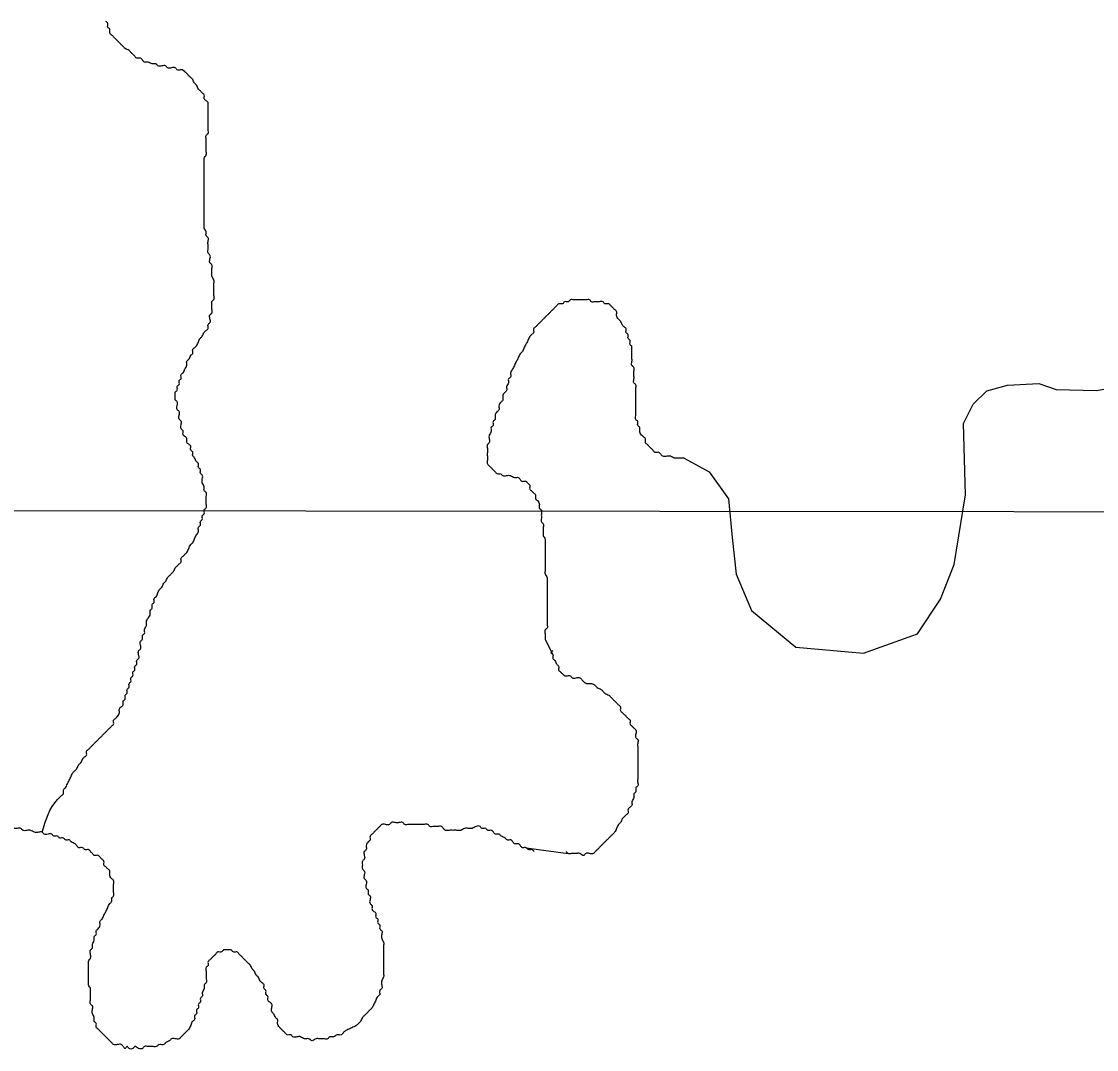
# Model space of a CAD drawing. Extents: x 813775 to 1157140, y 1757555 to 1979907.
# Drawn here: x 1052924 to 1054564, y 1818716 to 1820283 of the extents above; entities that cross this region are included whole.
import ezdxf

# ---------------------------------------------------------------- set-up
doc = ezdxf.new("R2010")
doc.units = 0
doc.layers.add('Level 35', color=7, linetype='Continuous')
doc.layers.add('Level 5', color=7, linetype='Continuous')

msp = doc.modelspace()

# ---------------------------------------------------------------- linework, layer by layer
at = {"layer": 'Level 35'}
for points in [[(1054396.1, 1819720.2), (1054427.7, 1819728.6), (1054475.6, 1819730.9), (1054501.8, 1819721.8), (1054563.4, 1819720.6), (1054630.7, 1819732), (1054674, 1819753.7), (1054707.1, 1819782.3), (1054735.6, 1819815.4), (1054737.9, 1819849.6), (1054722, 1819889.6), (1054700.3, 1819937.5), (1054696.9, 1819978.6), (1054706, 1820010.6), (1054724.2, 1820034.6), (1054748.2, 1820040.3), (1054769.9, 1820034.6), (1054821.2, 1820008.3), (1054864.5, 1819995.8), (1054929.6, 1820000.3), (1055006, 1820022), (1055052.4, 1820052)], [(1053934.3, 1819617.3), (1053972.6, 1819596.7), (1054002, 1819555.5), (1054007.9, 1819496.6), (1054013.8, 1819440.7), (1054037.3, 1819384.8), (1054105, 1819328.9), (1054207.9, 1819320.1), (1054290.3, 1819349.5), (1054325.6, 1819402.5), (1054346.2, 1819455.4), (1054363.8, 1819561.4), (1054360.9, 1819670.3), (1054375.6, 1819699.7), (1054396.1, 1819720.2)], [(1053722.5, 1819341.3), (1053734.3, 1819317.7)], [(1053693.7, 1819023.4), (1053757.8, 1819014.6)], [(1053770.2, 1819014.6), (1053767.2, 1819014.6)]]:
    msp.add_lwpolyline(points, dxfattribs=at)
for points in [[(1053214.2, 1819900.4), (1053214.2, 1819906.3), (1053214.2, 1819912.2), (1053211.2, 1819915.1), (1053211.2, 1819921), (1053211.2, 1819926.9), (1053208.3, 1819929.9), (1053208.3, 1819935.7), (1053208.3, 1819941.6), (1053208.3, 1819947.5), (1053208.3, 1819953.4), (1053205.4, 1819956.3), (1053205.4, 1819962.2), (1053202.4, 1819968.1), (1053202.4, 1819974), (1053202.4, 1819979.9), (1053202.4, 1819985.8), (1053202.4, 1819991.7), (1053202.4, 1819997.5), (1053202.4, 1820003.4), (1053202.4, 1820012.3), (1053202.4, 1820018.1), (1053202.4, 1820024), (1053202.4, 1820032.9), (1053202.4, 1820038.7), (1053202.4, 1820044.6), (1053202.4, 1820050.5), (1053202.4, 1820056.4), (1053202.4, 1820062.3), (1053202.4, 1820068.2), (1053202.4, 1820074.1), (1053205.4, 1820079.9), (1053205.4, 1820085.8), (1053205.4, 1820091.7), (1053205.4, 1820097.6), (1053205.4, 1820103.5), (1053205.4, 1820109.4), (1053208.3, 1820112.3), (1053208.3, 1820118.2), (1053208.3, 1820124.1), (1053208.3, 1820130), (1053208.3, 1820135.9), (1053208.3, 1820141.7), (1053208.3, 1820147.6), (1053208.3, 1820153.5), (1053208.3, 1820159.4), (1053205.4, 1820162.3), (1053202.4, 1820165.3), (1053202.4, 1820171.2), (1053199.5, 1820174.1), (1053196.5, 1820177.1), (1053193.6, 1820180), (1053190.7, 1820185.9), (1053187.7, 1820188.8), (1053184.8, 1820194.7), (1053181.8, 1820197.7), (1053178.9, 1820200.6), (1053175.9, 1820203.6), (1053173, 1820206.5), (1053167.1, 1820209.4), (1053161.2, 1820209.4), (1053158.3, 1820212.4), (1053152.4, 1820212.4), (1053146.5, 1820212.4), (1053143.6, 1820215.3), (1053137.7, 1820215.3), (1053131.8, 1820215.3), (1053128.9, 1820218.3), (1053123, 1820218.3), (1053117.1, 1820221.2), (1053111.2, 1820221.2), (1053108.3, 1820224.2), (1053105.3, 1820227.1), (1053099.5, 1820227.1), (1053096.5, 1820230), (1053093.6, 1820233), (1053090.6, 1820235.9), (1053087.7, 1820238.9), (1053081.8, 1820241.8), (1053078.9, 1820244.8), (1053075.9, 1820247.7), (1053073, 1820250.6), (1053070, 1820253.6), (1053067.1, 1820256.5), (1053064.2, 1820259.5), (1053061.2, 1820262.4), (1053058.3, 1820265.4), (1053058.3, 1820271.2), (1053055.3, 1820274.2), (1053055.3, 1820280.1), (1053052.4, 1820283)], [(1053173, 1819470.8), (1053175.9, 1819473.7), (1053178.9, 1819479.6), (1053181.8, 1819485.5), (1053184.8, 1819488.4), (1053187.7, 1819494.3), (1053190.7, 1819500.2), (1053193.6, 1819506.1), (1053193.6, 1819512), (1053196.5, 1819514.9), (1053196.5, 1819520.8), (1053199.5, 1819523.7), (1053199.5, 1819529.6), (1053202.4, 1819532.6), (1053202.4, 1819538.5), (1053205.4, 1819541.4), (1053205.4, 1819547.3), (1053205.4, 1819553.2), (1053205.4, 1819559.1), (1053205.4, 1819564.9), (1053202.4, 1819567.9), (1053202.4, 1819573.8), (1053199.5, 1819579.7), (1053199.5, 1819585.5), (1053199.5, 1819591.4), (1053196.5, 1819594.4), (1053196.5, 1819600.3), (1053193.6, 1819603.2), (1053193.6, 1819609.1), (1053190.7, 1819612), (1053187.7, 1819617.9), (1053184.8, 1819620.9), (1053184.8, 1819626.7), (1053181.8, 1819629.7), (1053181.8, 1819635.6), (1053178.9, 1819638.5), (1053175.9, 1819641.5), (1053175.9, 1819647.3), (1053173, 1819650.3), (1053170.1, 1819653.2), (1053170.1, 1819659.1), (1053167.1, 1819662.1), (1053167.1, 1819667.9), (1053167.1, 1819673.8), (1053164.2, 1819676.8), (1053164.2, 1819682.7), (1053164.2, 1819688.5), (1053161.2, 1819691.5), (1053161.2, 1819697.4), (1053161.2, 1819703.3), (1053158.3, 1819706.2), (1053158.3, 1819712.1), (1053158.3, 1819718), (1053161.2, 1819720.9), (1053161.2, 1819726.8), (1053164.2, 1819729.7), (1053164.2, 1819735.6), (1053167.1, 1819738.6), (1053167.1, 1819744.5), (1053170.1, 1819747.4), (1053173, 1819753.3), (1053175.9, 1819759.2), (1053175.9, 1819765.1), (1053178.9, 1819768), (1053181.8, 1819773.9), (1053184.8, 1819776.8), (1053184.8, 1819782.7), (1053187.7, 1819785.7), (1053190.7, 1819788.6), (1053193.6, 1819794.5), (1053196.5, 1819800.4), (1053199.5, 1819803.3), (1053202.4, 1819809.2), (1053205.4, 1819812.1), (1053208.3, 1819815.1), (1053208.3, 1819821), (1053211.2, 1819823.9), (1053211.2, 1819829.8), (1053211.2, 1819835.7), (1053214.2, 1819838.6), (1053214.2, 1819844.5), (1053214.2, 1819850.4), (1053214.2, 1819856.3), (1053217.1, 1819859.2), (1053217.1, 1819865.1), (1053217.1, 1819871), (1053217.1, 1819876.9), (1053217.1, 1819882.8), (1053217.1, 1819888.7), (1053214.2, 1819894.5), (1053214.2, 1819900.4)], [(1053854.9, 1819788), (1053852, 1819790.9), (1053852, 1819796.8), (1053849, 1819799.8), (1053849, 1819805.7), (1053846.1, 1819808.6), (1053846.1, 1819814.5), (1053843.1, 1819817.4), (1053840.2, 1819820.4), (1053837.3, 1819826.3), (1053834.3, 1819829.2), (1053831.4, 1819835.1), (1053831.4, 1819841), (1053828.4, 1819843.9), (1053825.5, 1819846.9), (1053822.6, 1819849.8), (1053819.6, 1819852.7), (1053813.7, 1819852.7), (1053810.8, 1819855.7), (1053804.9, 1819855.7), (1053799, 1819855.7), (1053793.1, 1819855.7), (1053790.2, 1819858.6), (1053784.3, 1819858.6), (1053778.4, 1819858.6), (1053772.5, 1819858.6), (1053766.7, 1819858.6), (1053760.8, 1819858.6), (1053757.8, 1819855.7), (1053752, 1819855.7), (1053749, 1819852.7), (1053743.1, 1819852.7), (1053740.2, 1819849.8), (1053737.2, 1819846.9), (1053734.3, 1819843.9), (1053731.4, 1819841), (1053728.4, 1819838), (1053725.5, 1819835.1), (1053722.5, 1819832.1), (1053719.6, 1819829.2), (1053716.7, 1819826.3), (1053713.7, 1819823.3), (1053710.8, 1819820.4), (1053707.8, 1819817.4), (1053704.9, 1819814.5), (1053704.9, 1819808.6), (1053701.9, 1819805.7), (1053699, 1819802.7), (1053696.1, 1819796.8), (1053693.1, 1819790.9), (1053690.2, 1819785.1), (1053687.2, 1819779.2), (1053684.3, 1819776.2), (1053681.4, 1819770.3), (1053678.4, 1819764.5), (1053675.5, 1819758.6), (1053672.5, 1819752.7), (1053669.6, 1819746.8), (1053669.6, 1819740.9), (1053666.6, 1819738), (1053666.6, 1819732.1), (1053663.7, 1819726.2), (1053663.7, 1819720.3), (1053660.8, 1819717.4), (1053657.8, 1819711.5), (1053657.8, 1819705.6), (1053654.9, 1819702.7), (1053651.9, 1819696.8), (1053651.9, 1819690.9), (1053649, 1819687.9), (1053646, 1819682.1), (1053646, 1819676.2), (1053643.1, 1819673.2), (1053643.1, 1819667.3), (1053640.2, 1819664.4), (1053640.2, 1819658.5), (1053637.2, 1819652.6), (1053637.2, 1819646.7), (1053637.2, 1819640.9), (1053634.3, 1819637.9), (1053634.3, 1819632), (1053634.3, 1819626.1), (1053634.3, 1819620.2), (1053634.3, 1819614.4), (1053634.3, 1819608.5), (1053637.2, 1819605.5), (1053640.2, 1819602.6), (1053643.1, 1819599.6), (1053646, 1819596.7), (1053649, 1819593.8), (1053654.9, 1819593.8)], [(1053934.3, 1819617.3), (1053931.4, 1819617.3), (1053925.5, 1819617.3), (1053919.6, 1819617.3), (1053913.8, 1819620.2), (1053907.9, 1819620.2), (1053902, 1819620.2), (1053899, 1819623.2), (1053896.1, 1819626.1), (1053890.2, 1819626.1), (1053887.3, 1819629.1), (1053884.3, 1819632), (1053881.4, 1819635), (1053878.5, 1819637.9), (1053875.5, 1819640.9), (1053875.5, 1819646.7), (1053872.6, 1819649.7), (1053869.6, 1819652.6), (1053866.7, 1819658.5), (1053866.7, 1819664.4), (1053863.7, 1819667.3), (1053863.7, 1819673.2), (1053860.8, 1819676.2), (1053860.8, 1819682.1), (1053860.8, 1819687.9), (1053860.8, 1819693.8), (1053860.8, 1819699.7), (1053860.8, 1819705.6), (1053860.8, 1819711.5), (1053860.8, 1819717.4), (1053860.8, 1819723.3), (1053860.8, 1819729.1), (1053857.9, 1819732.1), (1053857.9, 1819738), (1053857.9, 1819743.9), (1053857.9, 1819749.7), (1053857.9, 1819755.6), (1053854.9, 1819758.6), (1053854.9, 1819764.5), (1053854.9, 1819770.3), (1053854.9, 1819776.2), (1053854.9, 1819782.1), (1053854.9, 1819788)], [(1053654.9, 1819593.8), (1053657.8, 1819590.8), (1053663.7, 1819590.8), (1053669.6, 1819590.8), (1053675.5, 1819587.9), (1053681.4, 1819587.9), (1053684.3, 1819584.9), (1053687.2, 1819582), (1053693.1, 1819582), (1053696.1, 1819579), (1053699, 1819576.1), (1053699, 1819570.2), (1053701.9, 1819567.3), (1053704.9, 1819564.3), (1053707.8, 1819561.4), (1053707.8, 1819555.5), (1053710.8, 1819552.6), (1053713.7, 1819546.7), (1053713.7, 1819540.8), (1053716.7, 1819537.8), (1053716.7, 1819532), (1053716.7, 1819526.1), (1053716.7, 1819520.2), (1053719.6, 1819517.2), (1053719.6, 1819511.4), (1053719.6, 1819505.5), (1053719.6, 1819499.6), (1053722.5, 1819493.7), (1053722.5, 1819487.8), (1053722.5, 1819481.9), (1053722.5, 1819476), (1053722.5, 1819470.2), (1053722.5, 1819464.3), (1053722.5, 1819458.4), (1053722.5, 1819452.5), (1053722.5, 1819446.6), (1053722.5, 1819440.7), (1053725.5, 1819434.8), (1053725.5, 1819429), (1053725.5, 1819423.1), (1053725.5, 1819417.2), (1053725.5, 1819411.3), (1053725.5, 1819405.4), (1053725.5, 1819399.5), (1053725.5, 1819393.6), (1053725.5, 1819387.8), (1053725.5, 1819381.9), (1053725.5, 1819376), (1053725.5, 1819370.1), (1053725.5, 1819364.2), (1053725.5, 1819358.3), (1053722.5, 1819355.4), (1053722.5, 1819349.5), (1053722.5, 1819343.6), (1053722.5, 1819341.3)], [(1052955.3, 1819047), (1052978.8, 1819097), (1052981.8, 1819100), (1052984.7, 1819102.9), (1052987.7, 1819105.8), (1052987.7, 1819111.7), (1052990.6, 1819114.7), (1052993.6, 1819120.6), (1052996.5, 1819126.4), (1052999.4, 1819132.3), (1053002.4, 1819138.2), (1053005.3, 1819141.2), (1053008.3, 1819144.1), (1053011.2, 1819150), (1053014.1, 1819152.9), (1053017.1, 1819158.8), (1053020, 1819161.8), (1053023, 1819164.7), (1053023, 1819170.6), (1053025.9, 1819173.5), (1053028.9, 1819176.5), (1053031.8, 1819179.4), (1053034.7, 1819182.4), (1053037.7, 1819185.3), (1053040.6, 1819188.2), (1053043.6, 1819191.2), (1053046.5, 1819194.1), (1053049.4, 1819197.1), (1053052.4, 1819200), (1053055.3, 1819203), (1053058.3, 1819205.9), (1053061.2, 1819208.8), (1053064.2, 1819211.8), (1053064.2, 1819217.7), (1053067.1, 1819220.6), (1053070, 1819223.6), (1053073, 1819229.4), (1053073, 1819235.3), (1053075.9, 1819238.3), (1053078.9, 1819241.2), (1053078.9, 1819247.1), (1053081.8, 1819250), (1053081.8, 1819255.9), (1053084.7, 1819258.9), (1053084.7, 1819264.8), (1053087.7, 1819267.7), (1053087.7, 1819273.6), (1053090.6, 1819276.5), (1053090.6, 1819282.4), (1053093.6, 1819285.4), (1053093.6, 1819291.2), (1053096.5, 1819294.2), (1053096.5, 1819300.1), (1053099.5, 1819303), (1053099.5, 1819308.9), (1053102.4, 1819311.8), (1053102.4, 1819317.7), (1053102.4, 1819323.6), (1053105.3, 1819326.6), (1053105.3, 1819332.4), (1053105.3, 1819338.3), (1053108.3, 1819341.3), (1053108.3, 1819347.2), (1053111.2, 1819350.1), (1053111.2, 1819356), (1053114.2, 1819361.9), (1053114.2, 1819367.8), (1053117.1, 1819373.6), (1053120.1, 1819379.5), (1053120.1, 1819385.4), (1053123, 1819388.4), (1053123, 1819394.2), (1053125.9, 1819397.2), (1053125.9, 1819403.1), (1053128.9, 1819406), (1053131.8, 1819411.9), (1053134.8, 1819417.8), (1053137.7, 1819420.7), (1053140.6, 1819426.6), (1053143.6, 1819429.6), (1053146.5, 1819435.4), (1053149.5, 1819438.4), (1053152.4, 1819441.3), (1053155.4, 1819444.3), (1053158.3, 1819450.2), (1053161.2, 1819453.1), (1053164.2, 1819456), (1053167.1, 1819459), (1053167.1, 1819464.9), (1053170.1, 1819467.8), (1053173, 1819470.8)], [(1053734.3, 1819323.6), (1053731.4, 1819320.7), (1053734.3, 1819317.7), (1053734.3, 1819311.8), (1053737.2, 1819308.9), (1053740.2, 1819303), (1053743.1, 1819300.1), (1053743.1, 1819294.2), (1053746.1, 1819291.2), (1053749, 1819288.3), (1053754.9, 1819285.4), (1053760.8, 1819285.4), (1053763.7, 1819282.4), (1053769.6, 1819282.4), (1053775.5, 1819282.4), (1053778.4, 1819279.5), (1053781.4, 1819276.5), (1053787.3, 1819273.6), (1053793.1, 1819273.6), (1053799, 1819270.6), (1053802, 1819267.7), (1053807.8, 1819264.8), (1053810.8, 1819261.8), (1053813.7, 1819258.9), (1053819.6, 1819255.9), (1053822.6, 1819253), (1053825.5, 1819250), (1053828.4, 1819247.1), (1053831.4, 1819244.2), (1053834.3, 1819241.2), (1053837.3, 1819238.3), (1053837.3, 1819232.4), (1053840.2, 1819229.4), (1053843.1, 1819226.5), (1053846.1, 1819223.6), (1053849, 1819220.6), (1053852, 1819217.7), (1053852, 1819211.8), (1053854.9, 1819208.8), (1053857.9, 1819205.9), (1053860.8, 1819203), (1053860.8, 1819197.1), (1053860.8, 1819191.2), (1053863.7, 1819188.2), (1053863.7, 1819182.4), (1053863.7, 1819176.5), (1053863.7, 1819170.6), (1053863.7, 1819164.7), (1053863.7, 1819158.8), (1053863.7, 1819152.9), (1053863.7, 1819147), (1053863.7, 1819141.1), (1053863.7, 1819135.3), (1053863.7, 1819129.4), (1053863.7, 1819123.5), (1053863.7, 1819117.6), (1053860.8, 1819114.7), (1053860.8, 1819108.8), (1053857.9, 1819105.8), (1053857.9, 1819099.9), (1053854.9, 1819094.1), (1053854.9, 1819088.2), (1053852, 1819085.2), (1053849, 1819082.3), (1053849, 1819076.4), (1053846.1, 1819073.5), (1053843.1, 1819070.5), (1053840.2, 1819067.6), (1053837.3, 1819061.7), (1053834.3, 1819058.7), (1053831.4, 1819052.9), (1053828.4, 1819047), (1053825.5, 1819044), (1053822.6, 1819041.1), (1053819.6, 1819038.1), (1053816.7, 1819035.2), (1053813.7, 1819032.3), (1053810.8, 1819029.3), (1053807.8, 1819026.4), (1053804.9, 1819023.4), (1053802, 1819020.5), (1053799, 1819017.5), (1053796.1, 1819014.6), (1053790.2, 1819014.6), (1053784.3, 1819014.6), (1053781.4, 1819011.7), (1053775.5, 1819014.6), (1053769.6, 1819014.6), (1053763.7, 1819014.6), (1053757.8, 1819014.6), (1053754.9, 1819017.5)], [(1053061.2, 1818946.9), (1053064.2, 1818949.9), (1053064.2, 1818955.8), (1053064.2, 1818961.6), (1053064.2, 1818967.5), (1053064.2, 1818973.4), (1053061.2, 1818976.4), (1053058.3, 1818982.2), (1053058.3, 1818988.1), (1053055.3, 1818991.1), (1053052.4, 1818994), (1053049.4, 1818997), (1053049.4, 1819002.8), (1053046.5, 1819005.8), (1053043.6, 1819008.7), (1053040.6, 1819011.7), (1053034.7, 1819011.7), (1053031.8, 1819014.6), (1053028.9, 1819017.6), (1053025.9, 1819020.5), (1053020, 1819020.5), (1053017.1, 1819023.4), (1053011.2, 1819023.4), (1053008.3, 1819026.4), (1053005.3, 1819029.3), (1052999.4, 1819032.3), (1052996.5, 1819035.2), (1052990.6, 1819035.2), (1052987.7, 1819038.2), (1052981.8, 1819038.2), (1052978.8, 1819041.1), (1052973, 1819041.1), (1052970, 1819044), (1052964.1, 1819044), (1052958.3, 1819044), (1052955.3, 1819047), (1052949.4, 1819047), (1052943.5, 1819047), (1052937.7, 1819049.9), (1052931.8, 1819049.9), (1052925.9, 1819049.9), (1052922.9, 1819052.9), (1052917.1, 1819052.9), (1052911.2, 1819052.9), (1052905.3, 1819052.9), (1052899.4, 1819052.9), (1052896.5, 1819055.8), (1052890.6, 1819055.8), (1052884.7, 1819055.8), (1052878.8, 1819055.8), (1052872.9, 1819055.8), (1052870, 1819058.8), (1052864.1, 1819058.8), (1052858.2, 1819058.8), (1052852.3, 1819058.8), (1052846.5, 1819058.8), (1052840.6, 1819058.8), (1052834.7, 1819058.8), (1052828.8, 1819058.8), (1052825.9, 1819055.8), (1052820, 1819055.8), (1052814.1, 1819055.8), (1052808.2, 1819055.8), (1052802.3, 1819055.8), (1052796.5, 1819052.9), (1052790.6, 1819052.9), (1052784.7, 1819052.9), (1052778.8, 1819052.9), (1052775.9, 1819049.9), (1052770.6, 1819049.8)], [(1053705.5, 1819017.6), (1053702.5, 1819020.5), (1053696.6, 1819020.5), (1053693.7, 1819023.4), (1053687.8, 1819023.4), (1053684.9, 1819026.4), (1053681.9, 1819029.3), (1053676.1, 1819029.3), (1053673.1, 1819032.3), (1053670.2, 1819035.2), (1053664.3, 1819035.2), (1053661.3, 1819038.2), (1053655.5, 1819041.1), (1053652.5, 1819044), (1053646.6, 1819044), (1053643.7, 1819047), (1053640.7, 1819049.9), (1053634.9, 1819049.9), (1053631.9, 1819052.9), (1053626, 1819052.9), (1053623.1, 1819055.8), (1053617.2, 1819055.8), (1053611.3, 1819052.9), (1053605.4, 1819052.9), (1053599.6, 1819052.9), (1053593.7, 1819049.9), (1053587.8, 1819049.9), (1053581.9, 1819049.9), (1053576, 1819049.9), (1053570.1, 1819049.9), (1053567.2, 1819052.9), (1053564.3, 1819055.8), (1053558.4, 1819055.8), (1053552.5, 1819055.8), (1053546.6, 1819055.8), (1053543.7, 1819058.8), (1053537.8, 1819058.8), (1053531.9, 1819058.8), (1053526, 1819058.8), (1053520.1, 1819058.8), (1053514.3, 1819058.8), (1053508.4, 1819058.8), (1053505.4, 1819061.7), (1053499.5, 1819061.7), (1053493.7, 1819061.7), (1053487.8, 1819061.7), (1053484.8, 1819058.8), (1053479, 1819058.8), (1053473.1, 1819058.8), (1053470.1, 1819055.8), (1053467.2, 1819052.9), (1053464.2, 1819049.9), (1053461.3, 1819047), (1053458.4, 1819044), (1053455.4, 1819041.1), (1053455.4, 1819035.2), (1053452.5, 1819032.3), (1053449.5, 1819026.4), (1053449.5, 1819020.5), (1053446.6, 1819017.6), (1053446.6, 1819011.7), (1053446.6, 1819005.8), (1053443.6, 1819002.8), (1053443.6, 1818997), (1053443.6, 1818991.1), (1053446.6, 1818988.1), (1053446.6, 1818982.2), (1053446.6, 1818976.4), (1053449.5, 1818973.4), (1053449.5, 1818967.5), (1053449.5, 1818961.6), (1053452.5, 1818958.7), (1053452.5, 1818952.8), (1053455.4, 1818949.9), (1053455.4, 1818944), (1053455.4, 1818938.1), (1053458.4, 1818935.2), (1053458.4, 1818929.3), (1053461.3, 1818926.3), (1053464.2, 1818923.4), (1053464.2, 1818917.5), (1053467.2, 1818914.6), (1053467.2, 1818908.7), (1053470.1, 1818905.7), (1053470.1, 1818899.8), (1053473.1, 1818896.9), (1053473.1, 1818891), (1053473.1, 1818885.1), (1053476, 1818879.2), (1053476, 1818873.3), (1053476, 1818867.5)], [(1053205.4, 1818835.1), (1053205.4, 1818829.2), (1053205.4, 1818823.3), (1053205.4, 1818817.4), (1053202.4, 1818814.5), (1053202.4, 1818808.6), (1053199.5, 1818802.7), (1053199.5, 1818796.8), (1053196.5, 1818793.9), (1053196.5, 1818788), (1053193.6, 1818785.1), (1053193.6, 1818779.2), (1053190.7, 1818776.2), (1053190.7, 1818770.3), (1053187.7, 1818767.4), (1053187.7, 1818761.5), (1053184.8, 1818758.6), (1053181.8, 1818752.7), (1053178.9, 1818746.8), (1053175.9, 1818743.9), (1053173, 1818740.9), (1053170.1, 1818738), (1053167.1, 1818735), (1053164.2, 1818732.1), (1053158.3, 1818732.1), (1053152.4, 1818732.1), (1053149.5, 1818729.1), (1053143.6, 1818726.2), (1053140.6, 1818723.3), (1053134.8, 1818723.3), (1053128.9, 1818720.3), (1053123, 1818720.3), (1053117.1, 1818720.3), (1053111.2, 1818720.3), (1053108.3, 1818717.4), (1053102.4, 1818717.4), (1053096.5, 1818720.3), (1053093.6, 1818717.4), (1053087.7, 1818717.4), (1053084.7, 1818720.3), (1053081.8, 1818717.4), (1053078.9, 1818720.3), (1053075.9, 1818723.3), (1053070, 1818723.3), (1053064.2, 1818723.3), (1053061.2, 1818726.2), (1053058.3, 1818729.1), (1053055.3, 1818732.1), (1053052.4, 1818735), (1053049.4, 1818738), (1053046.5, 1818740.9), (1053043.6, 1818743.9), (1053040.6, 1818746.8), (1053037.7, 1818749.7), (1053037.7, 1818755.6), (1053034.7, 1818758.6), (1053034.7, 1818764.5), (1053031.8, 1818770.3), (1053031.8, 1818776.2), (1053031.8, 1818782.1), (1053028.9, 1818785.1), (1053028.9, 1818790.9), (1053028.9, 1818796.8), (1053028.9, 1818802.7), (1053028.9, 1818808.6), (1053025.9, 1818814.5), (1053025.9, 1818820.4), (1053025.9, 1818826.3), (1053025.9, 1818832.1), (1053025.9, 1818838), (1053025.9, 1818843.9), (1053025.9, 1818849.8), (1053028.9, 1818855.7), (1053028.9, 1818861.6), (1053028.9, 1818867.5), (1053031.8, 1818870.4), (1053031.8, 1818876.3), (1053034.7, 1818882.2), (1053034.7, 1818888.1), (1053037.7, 1818891), (1053037.7, 1818896.9), (1053040.6, 1818899.8), (1053043.6, 1818905.7), (1053043.6, 1818911.6), (1053046.5, 1818914.6), (1053049.4, 1818920.4), (1053052.4, 1818926.3), (1053055.3, 1818932.2), (1053058.3, 1818938.1), (1053061.2, 1818941), (1053061.2, 1818946.9)], [(1053476, 1818867.5), (1053476, 1818861.6), (1053476, 1818855.7), (1053476, 1818849.8), (1053476, 1818843.9), (1053476, 1818838), (1053476, 1818832.1), (1053476, 1818826.3), (1053473.1, 1818820.4), (1053473.1, 1818814.5), (1053473.1, 1818808.6), (1053470.1, 1818805.7), (1053470.1, 1818799.8), (1053467.2, 1818796.8), (1053464.2, 1818790.9), (1053461.3, 1818785.1), (1053458.4, 1818779.2), (1053455.4, 1818776.2), (1053452.5, 1818773.3), (1053449.5, 1818770.3), (1053446.6, 1818767.4), (1053443.6, 1818764.5), (1053440.7, 1818758.6), (1053437.8, 1818755.6), (1053434.8, 1818752.7), (1053428.9, 1818749.7), (1053423.1, 1818746.8), (1053417.2, 1818743.9), (1053414.2, 1818740.9), (1053411.3, 1818738), (1053405.4, 1818738), (1053399.5, 1818735), (1053393.6, 1818735), (1053390.7, 1818732.1), (1053384.8, 1818732.1), (1053378.9, 1818732.1), (1053373, 1818732.1), (1053367.2, 1818729.1), (1053361.3, 1818732.1), (1053355.4, 1818732.1), (1053349.5, 1818735), (1053343.6, 1818735), (1053337.7, 1818735), (1053334.8, 1818738), (1053328.9, 1818738), (1053326, 1818740.9), (1053323, 1818743.9), (1053320.1, 1818746.8), (1053317.2, 1818749.7), (1053314.2, 1818755.6), (1053314.2, 1818761.5), (1053311.3, 1818764.5), (1053308.3, 1818770.3), (1053305.4, 1818773.3), (1053305.4, 1818779.2), (1053305.4, 1818785.1), (1053302.4, 1818788), (1053299.5, 1818790.9), (1053299.5, 1818796.8), (1053296.6, 1818799.8), (1053296.6, 1818805.7), (1053293.6, 1818808.6), (1053293.6, 1818814.5), (1053290.7, 1818817.4), (1053287.7, 1818820.4), (1053284.8, 1818826.3), (1053281.8, 1818829.2), (1053278.9, 1818835.1), (1053276, 1818838), (1053273, 1818843.9), (1053270.1, 1818846.9), (1053267.1, 1818849.8), (1053264.2, 1818852.7), (1053261.3, 1818855.7), (1053258.3, 1818858.6), (1053255.4, 1818861.6), (1053252.4, 1818864.5), (1053246.5, 1818864.5), (1053243.6, 1818867.5), (1053237.7, 1818867.5), (1053231.8, 1818867.5), (1053228.9, 1818864.5), (1053223, 1818864.5), (1053220.1, 1818861.6), (1053217.1, 1818858.6), (1053214.2, 1818855.7), (1053211.2, 1818852.7), (1053208.3, 1818849.8), (1053208.3, 1818843.9), (1053205.4, 1818841), (1053205.4, 1818835.1)]]:
    msp.add_spline(points, degree=3, dxfattribs=at)
at = {"layer": 'Level 5'}
msp.add_lwpolyline([(1052277.6, 1819538.2), (1062535.4, 1819528.4)], dxfattribs=at)

doc.saveas('drawing.dxf')
